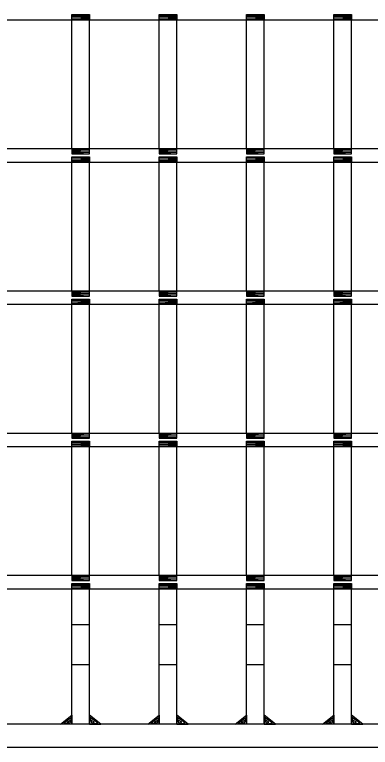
# Model space of a CAD drawing. Extents: x 2087776 to 2104538, y 970919 to 982612.
# Drawn here: x 2099347.9 to 2099468.8, y 980042.3 to 980291.4 of the extents above; entities that cross this region are included whole.
import ezdxf

# ---------------------------------------------------------------- set-up
doc = ezdxf.new("R2010")
doc.units = 0
doc.layers.add('1', color=7, linetype='Continuous')

msp = doc.modelspace()

# ---------------------------------------------------------------- linework, layer by layer
at = {"layer": '1'}
for p, q in [((2099367.42, 980291.45), (2099373.33, 980291.45)), ((2099397.09, 980291.45), (2099403, 980291.45)), ((2099426.77, 980291.45), (2099432.67, 980291.45)), ((2099456.44, 980291.45), (2099462.34, 980291.45)), ((2099132.22, 980289.69), (2099816.23, 980289.69)), ((2099367.42, 980245.9), (2099367.42, 980289.69)), ((2099373.33, 980245.9), (2099373.33, 980289.69)), ((2099397.09, 980245.9), (2099397.09, 980289.69)), ((2099403, 980245.9), (2099403, 980289.69)), ((2099426.77, 980245.9), (2099426.77, 980289.69)), ((2099432.67, 980245.9), (2099432.67, 980289.69)), ((2099456.44, 980245.9), (2099456.44, 980289.69)), ((2099462.34, 980245.9), (2099462.34, 980289.69)), ((2099132.22, 980245.9), (2099816.23, 980245.9)), ((2099367.42, 980244.14), (2099373.33, 980244.14)), ((2099367.42, 980243.09), (2099373.33, 980243.09)), ((2099397.09, 980244.14), (2099403, 980244.14)), ((2099397.09, 980243.09), (2099403, 980243.09)), ((2099426.77, 980244.14), (2099432.67, 980244.14)), ((2099426.77, 980243.09), (2099432.67, 980243.09)), ((2099456.44, 980244.14), (2099462.34, 980244.14)), ((2099456.44, 980243.09), (2099462.34, 980243.09)), ((2099132.22, 980241.32), (2099816.23, 980241.32)), ((2099367.42, 980197.52), (2099367.42, 980241.32)), ((2099373.33, 980197.52), (2099373.33, 980241.32)), ((2099397.09, 980197.52), (2099397.09, 980241.32)), ((2099403, 980197.52), (2099403, 980241.32)), ((2099426.77, 980197.52), (2099426.77, 980241.32)), ((2099432.67, 980197.52), (2099432.67, 980241.32)), ((2099456.44, 980197.52), (2099456.44, 980241.32)), ((2099462.34, 980197.52), (2099462.34, 980241.32)), ((2099132.22, 980197.52), (2099816.23, 980197.52)), ((2099367.42, 980195.76), (2099373.33, 980195.76)), ((2099397.09, 980195.76), (2099403, 980195.76)), ((2099426.77, 980195.76), (2099432.67, 980195.76)), ((2099456.44, 980195.76), (2099462.34, 980195.76)), ((2099132.22, 980192.94), (2099816.23, 980192.94)), ((2099367.42, 980194.7), (2099373.33, 980194.7)), ((2099367.42, 980149.15), (2099367.42, 980192.94)), ((2099373.33, 980149.15), (2099373.33, 980192.94)), ((2099397.09, 980194.7), (2099403, 980194.7)), ((2099397.09, 980149.15), (2099397.09, 980192.94)), ((2099403, 980149.15), (2099403, 980192.94)), ((2099426.77, 980194.7), (2099432.67, 980194.7)), ((2099426.77, 980149.15), (2099426.77, 980192.94)), ((2099432.67, 980149.15), (2099432.67, 980192.94)), ((2099456.44, 980194.7), (2099462.34, 980194.7)), ((2099456.44, 980149.15), (2099456.44, 980192.94)), ((2099462.34, 980149.15), (2099462.34, 980192.94)), ((2099132.22, 980149.15), (2099816.23, 980149.15)), ((2099367.42, 980147.39), (2099373.33, 980147.39)), ((2099367.42, 980146.34), (2099373.33, 980146.34)), ((2099397.09, 980147.39), (2099403, 980147.39)), ((2099397.09, 980146.34), (2099403, 980146.34)), ((2099426.77, 980147.39), (2099432.67, 980147.39)), ((2099426.77, 980146.34), (2099432.67, 980146.34)), ((2099456.44, 980147.39), (2099462.34, 980147.39)), ((2099456.44, 980146.34), (2099462.34, 980146.34)), ((2099132.22, 980144.58), (2099816.23, 980144.58)), ((2099367.42, 980100.78), (2099367.42, 980144.58)), ((2099373.33, 980100.78), (2099373.33, 980144.58)), ((2099397.09, 980100.78), (2099397.09, 980144.58)), ((2099403, 980100.78), (2099403, 980144.58)), ((2099426.77, 980100.78), (2099426.77, 980144.58)), ((2099432.67, 980100.78), (2099432.67, 980144.58)), ((2099456.44, 980100.78), (2099456.44, 980144.58)), ((2099462.34, 980100.78), (2099462.34, 980144.58)), ((2099132.22, 980100.78), (2099816.23, 980100.78)), ((2099367.42, 980099.02), (2099373.33, 980099.02)), ((2099397.09, 980099.02), (2099403, 980099.02)), ((2099426.77, 980099.02), (2099432.67, 980099.02)), ((2099456.44, 980099.02), (2099462.34, 980099.02)), ((2099132.22, 980096.21), (2099816.23, 980096.21)), ((2099367.42, 980097.96), (2099373.33, 980097.96)), ((2099367.42, 980050.13), (2099367.42, 980096.21)), ((2099373.33, 980050.13), (2099373.33, 980096.21)), ((2099397.09, 980097.96), (2099403, 980097.96)), ((2099397.09, 980050.13), (2099397.09, 980096.21)), ((2099403, 980050.13), (2099403, 980096.21)), ((2099426.77, 980097.96), (2099432.67, 980097.96)), ((2099426.77, 980050.13), (2099426.77, 980096.21)), ((2099432.67, 980050.13), (2099432.67, 980096.21)), ((2099456.44, 980097.96), (2099462.34, 980097.96)), ((2099456.44, 980050.13), (2099456.44, 980096.21)), ((2099462.34, 980050.13), (2099462.34, 980096.21)), ((2099367.42, 980083.98), (2099373.33, 980083.98)), ((2099397.09, 980083.98), (2099403, 980083.98)), ((2099426.77, 980083.98), (2099432.67, 980083.98)), ((2099456.44, 980083.98), (2099462.34, 980083.98)), ((2099367.42, 980070.44), (2099373.33, 980070.44)), ((2099397.09, 980070.44), (2099403, 980070.44)), ((2099426.77, 980070.44), (2099432.67, 980070.44)), ((2099456.44, 980070.44), (2099462.34, 980070.44)), ((2099824.11, 980050.13), (2099132.22, 980050.13)), ((2099824.11, 980042.25), (2099124.34, 980042.25))]:
    msp.add_line(p, q, dxfattribs=at)
for points in [[(2099367.42, 980289.69), (2099367.42, 980291.45), (2099373.33, 980291.45), (2099373.33, 980289.69), (2099367.42, 980289.93), (2099373.33, 980290.09), (2099367.43, 980290.37), (2099373.33, 980290.59), (2099367.42, 980290.81), (2099373.33, 980291.04), (2099367.42, 980291.17), (2099373.33, 980291.45)], [(2099397.09, 980289.69), (2099397.09, 980291.45), (2099403, 980291.45), (2099403, 980289.69), (2099397.09, 980289.93), (2099403, 980290.09), (2099397.1, 980290.37), (2099403, 980290.59), (2099397.09, 980290.81), (2099403, 980291.04), (2099397.09, 980291.17), (2099403, 980291.45)], [(2099426.77, 980289.69), (2099426.77, 980291.45), (2099432.67, 980291.45), (2099432.67, 980289.69), (2099426.77, 980289.93), (2099432.67, 980290.09), (2099426.78, 980290.37), (2099432.67, 980290.59), (2099426.77, 980290.81), (2099432.67, 980291.04), (2099426.77, 980291.17), (2099432.67, 980291.45)], [(2099456.44, 980289.69), (2099456.44, 980291.45), (2099462.34, 980291.45), (2099462.34, 980289.69), (2099456.44, 980289.93), (2099462.34, 980290.09), (2099456.45, 980290.37), (2099462.34, 980290.59), (2099456.44, 980290.81), (2099462.34, 980291.04), (2099456.44, 980291.17), (2099462.34, 980291.45)], [(2099367.42, 980245.9), (2099367.42, 980244.14), (2099373.33, 980244.14), (2099373.33, 980245.9), (2099367.42, 980245.67), (2099373.33, 980245.5), (2099367.43, 980245.22), (2099373.33, 980245.01), (2099367.42, 980244.78), (2099373.33, 980244.55), (2099367.42, 980244.42), (2099373.33, 980244.14)], [(2099397.09, 980245.9), (2099397.09, 980244.14), (2099403, 980244.14), (2099403, 980245.9), (2099397.09, 980245.67), (2099403, 980245.5), (2099397.1, 980245.22), (2099403, 980245.01), (2099397.09, 980244.78), (2099403, 980244.55), (2099397.09, 980244.42), (2099403, 980244.14)], [(2099426.77, 980245.9), (2099426.77, 980244.14), (2099432.67, 980244.14), (2099432.67, 980245.9), (2099426.77, 980245.67), (2099432.67, 980245.5), (2099426.78, 980245.22), (2099432.67, 980245.01), (2099426.77, 980244.78), (2099432.67, 980244.55), (2099426.77, 980244.42), (2099432.67, 980244.14)], [(2099456.44, 980245.9), (2099456.44, 980244.14), (2099462.34, 980244.14), (2099462.34, 980245.9), (2099456.44, 980245.67), (2099462.34, 980245.5), (2099456.45, 980245.22), (2099462.34, 980245.01), (2099456.44, 980244.78), (2099462.34, 980244.55), (2099456.44, 980244.42), (2099462.34, 980244.14)], [(2099367.42, 980241.33), (2099367.42, 980243.09), (2099373.33, 980243.09), (2099373.33, 980241.33), (2099367.42, 980241.57), (2099373.33, 980241.73), (2099367.43, 980242.01), (2099373.33, 980242.23), (2099367.42, 980242.45), (2099373.33, 980242.68), (2099367.42, 980242.81), (2099373.33, 980243.09)], [(2099397.09, 980241.33), (2099397.09, 980243.09), (2099403, 980243.09), (2099403, 980241.33), (2099397.09, 980241.57), (2099403, 980241.73), (2099397.1, 980242.01), (2099403, 980242.23), (2099397.09, 980242.45), (2099403, 980242.68), (2099397.09, 980242.81), (2099403, 980243.09)], [(2099426.77, 980241.33), (2099426.77, 980243.09), (2099432.67, 980243.09), (2099432.67, 980241.33), (2099426.77, 980241.57), (2099432.67, 980241.73), (2099426.78, 980242.01), (2099432.67, 980242.23), (2099426.77, 980242.45), (2099432.67, 980242.68), (2099426.77, 980242.81), (2099432.67, 980243.09)], [(2099456.44, 980241.33), (2099456.44, 980243.09), (2099462.34, 980243.09), (2099462.34, 980241.33), (2099456.44, 980241.57), (2099462.34, 980241.73), (2099456.45, 980242.01), (2099462.34, 980242.23), (2099456.44, 980242.45), (2099462.34, 980242.68), (2099456.44, 980242.81), (2099462.34, 980243.09)], [(2099367.42, 980197.52), (2099367.42, 980195.76), (2099373.33, 980195.76), (2099373.33, 980197.52), (2099367.42, 980197.28), (2099373.33, 980197.12), (2099367.43, 980196.84), (2099373.33, 980196.62), (2099367.42, 980196.39), (2099373.33, 980196.17), (2099367.42, 980196.04), (2099373.33, 980195.76)], [(2099397.09, 980197.52), (2099397.09, 980195.76), (2099403, 980195.76), (2099403, 980197.52), (2099397.09, 980197.28), (2099403, 980197.12), (2099397.1, 980196.84), (2099403, 980196.62), (2099397.09, 980196.39), (2099403, 980196.17), (2099397.09, 980196.04), (2099403, 980195.76)], [(2099426.77, 980197.52), (2099426.77, 980195.76), (2099432.67, 980195.76), (2099432.67, 980197.52), (2099426.77, 980197.28), (2099432.67, 980197.12), (2099426.78, 980196.84), (2099432.67, 980196.62), (2099426.77, 980196.39), (2099432.67, 980196.17), (2099426.77, 980196.04), (2099432.67, 980195.76)], [(2099456.44, 980197.52), (2099456.44, 980195.76), (2099462.34, 980195.76), (2099462.34, 980197.52), (2099456.44, 980197.28), (2099462.34, 980197.12), (2099456.45, 980196.84), (2099462.34, 980196.62), (2099456.44, 980196.39), (2099462.34, 980196.17), (2099456.44, 980196.04), (2099462.34, 980195.76)], [(2099367.42, 980192.94), (2099367.42, 980194.7), (2099373.33, 980194.7), (2099373.33, 980192.94), (2099367.42, 980193.18), (2099373.33, 980193.34), (2099367.43, 980193.63), (2099373.33, 980193.84), (2099367.42, 980194.07), (2099373.33, 980194.29), (2099367.42, 980194.43), (2099373.33, 980194.7)], [(2099397.09, 980192.94), (2099397.09, 980194.7), (2099403, 980194.7), (2099403, 980192.94), (2099397.09, 980193.18), (2099403, 980193.34), (2099397.1, 980193.63), (2099403, 980193.84), (2099397.09, 980194.07), (2099403, 980194.29), (2099397.09, 980194.43), (2099403, 980194.7)], [(2099426.77, 980192.94), (2099426.77, 980194.7), (2099432.67, 980194.7), (2099432.67, 980192.94), (2099426.77, 980193.18), (2099432.67, 980193.34), (2099426.78, 980193.63), (2099432.67, 980193.84), (2099426.77, 980194.07), (2099432.67, 980194.29), (2099426.77, 980194.43), (2099432.67, 980194.7)], [(2099456.44, 980192.94), (2099456.44, 980194.7), (2099462.34, 980194.7), (2099462.34, 980192.94), (2099456.44, 980193.18), (2099462.34, 980193.34), (2099456.45, 980193.63), (2099462.34, 980193.84), (2099456.44, 980194.07), (2099462.34, 980194.29), (2099456.44, 980194.43), (2099462.34, 980194.7)], [(2099367.42, 980149.15), (2099367.42, 980147.39), (2099373.33, 980147.39), (2099373.33, 980149.15), (2099367.42, 980148.91), (2099373.33, 980148.75), (2099367.43, 980148.47), (2099373.33, 980148.25), (2099367.42, 980148.03), (2099373.33, 980147.8), (2099367.42, 980147.67), (2099373.33, 980147.39)], [(2099397.09, 980149.15), (2099397.09, 980147.39), (2099403, 980147.39), (2099403, 980149.15), (2099397.09, 980148.91), (2099403, 980148.75), (2099397.1, 980148.47), (2099403, 980148.25), (2099397.09, 980148.03), (2099403, 980147.8), (2099397.09, 980147.67), (2099403, 980147.39)], [(2099426.77, 980149.15), (2099426.77, 980147.39), (2099432.67, 980147.39), (2099432.67, 980149.15), (2099426.77, 980148.91), (2099432.67, 980148.75), (2099426.78, 980148.47), (2099432.67, 980148.25), (2099426.77, 980148.03), (2099432.67, 980147.8), (2099426.77, 980147.67), (2099432.67, 980147.39)], [(2099456.44, 980149.15), (2099456.44, 980147.39), (2099462.34, 980147.39), (2099462.34, 980149.15), (2099456.44, 980148.91), (2099462.34, 980148.75), (2099456.45, 980148.47), (2099462.34, 980148.25), (2099456.44, 980148.03), (2099462.34, 980147.8), (2099456.44, 980147.67), (2099462.34, 980147.39)], [(2099367.42, 980144.58), (2099367.42, 980146.34), (2099373.33, 980146.34), (2099373.33, 980144.58), (2099367.42, 980144.82), (2099373.33, 980144.98), (2099367.43, 980145.26), (2099373.33, 980145.48), (2099367.42, 980145.7), (2099373.33, 980145.93), (2099367.42, 980146.06), (2099373.33, 980146.34)], [(2099397.09, 980144.58), (2099397.09, 980146.34), (2099403, 980146.34), (2099403, 980144.58), (2099397.09, 980144.82), (2099403, 980144.98), (2099397.1, 980145.26), (2099403, 980145.48), (2099397.09, 980145.7), (2099403, 980145.93), (2099397.09, 980146.06), (2099403, 980146.34)], [(2099426.77, 980144.58), (2099426.77, 980146.34), (2099432.67, 980146.34), (2099432.67, 980144.58), (2099426.77, 980144.82), (2099432.67, 980144.98), (2099426.78, 980145.26), (2099432.67, 980145.48), (2099426.77, 980145.7), (2099432.67, 980145.93), (2099426.77, 980146.06), (2099432.67, 980146.34)], [(2099456.44, 980144.58), (2099456.44, 980146.34), (2099462.34, 980146.34), (2099462.34, 980144.58), (2099456.44, 980144.82), (2099462.34, 980144.98), (2099456.45, 980145.26), (2099462.34, 980145.48), (2099456.44, 980145.7), (2099462.34, 980145.93), (2099456.44, 980146.06), (2099462.34, 980146.34)], [(2099367.42, 980100.78), (2099367.42, 980099.02), (2099373.33, 980099.02), (2099373.33, 980100.78), (2099367.42, 980100.54), (2099373.33, 980100.38), (2099367.43, 980100.1), (2099373.33, 980099.88), (2099367.42, 980099.65), (2099373.33, 980099.43), (2099367.42, 980099.3), (2099373.33, 980099.02)], [(2099397.09, 980100.78), (2099397.09, 980099.02), (2099403, 980099.02), (2099403, 980100.78), (2099397.09, 980100.54), (2099403, 980100.38), (2099397.1, 980100.1), (2099403, 980099.88), (2099397.09, 980099.65), (2099403, 980099.43), (2099397.09, 980099.3), (2099403, 980099.02)], [(2099426.77, 980100.78), (2099426.77, 980099.02), (2099432.67, 980099.02), (2099432.67, 980100.78), (2099426.77, 980100.54), (2099432.67, 980100.38), (2099426.78, 980100.1), (2099432.67, 980099.88), (2099426.77, 980099.65), (2099432.67, 980099.43), (2099426.77, 980099.3), (2099432.67, 980099.02)], [(2099456.44, 980100.78), (2099456.44, 980099.02), (2099462.34, 980099.02), (2099462.34, 980100.78), (2099456.44, 980100.54), (2099462.34, 980100.38), (2099456.45, 980100.1), (2099462.34, 980099.88), (2099456.44, 980099.65), (2099462.34, 980099.43), (2099456.44, 980099.3), (2099462.34, 980099.02)], [(2099367.42, 980096.21), (2099367.42, 980097.96), (2099373.33, 980097.96), (2099373.33, 980096.21), (2099367.42, 980096.44), (2099373.33, 980096.6), (2099367.43, 980096.89), (2099373.33, 980097.1), (2099367.42, 980097.33), (2099373.33, 980097.55), (2099367.42, 980097.69), (2099373.33, 980097.96)], [(2099397.09, 980096.21), (2099397.09, 980097.96), (2099403, 980097.96), (2099403, 980096.21), (2099397.09, 980096.44), (2099403, 980096.6), (2099397.1, 980096.89), (2099403, 980097.1), (2099397.09, 980097.33), (2099403, 980097.55), (2099397.09, 980097.69), (2099403, 980097.96)], [(2099426.77, 980096.21), (2099426.77, 980097.96), (2099432.67, 980097.96), (2099432.67, 980096.21), (2099426.77, 980096.44), (2099432.67, 980096.6), (2099426.78, 980096.89), (2099432.67, 980097.1), (2099426.77, 980097.33), (2099432.67, 980097.55), (2099426.77, 980097.69), (2099432.67, 980097.96)], [(2099456.44, 980096.21), (2099456.44, 980097.96), (2099462.34, 980097.96), (2099462.34, 980096.21), (2099456.44, 980096.44), (2099462.34, 980096.6), (2099456.45, 980096.89), (2099462.34, 980097.1), (2099456.44, 980097.33), (2099462.34, 980097.55), (2099456.44, 980097.69), (2099462.34, 980097.96)], [(2099367.42, 980050.13), (2099363.48, 980050.13), (2099367.42, 980053.18), (2099367.42, 980050.13), (2099364.51, 980050.54), (2099367.41, 980052.5), (2099366.64, 980050.48), (2099365.73, 980050.84), (2099366.95, 980051.49)], [(2099373.33, 980050.13), (2099377.26, 980050.13), (2099373.33, 980053.18), (2099373.33, 980050.13), (2099376.24, 980050.54), (2099373.34, 980052.5), (2099374.11, 980050.48), (2099375.02, 980050.84), (2099373.8, 980051.49)], [(2099397.09, 980050.13), (2099393.16, 980050.13), (2099397.09, 980053.18), (2099397.09, 980050.13), (2099394.18, 980050.54), (2099397.08, 980052.5), (2099396.31, 980050.48), (2099395.4, 980050.84), (2099396.62, 980051.49)], [(2099403, 980050.13), (2099406.94, 980050.13), (2099403, 980053.18), (2099403, 980050.13), (2099405.91, 980050.54), (2099403.01, 980052.5), (2099403.78, 980050.48), (2099404.69, 980050.84), (2099403.47, 980051.49)], [(2099426.77, 980050.13), (2099422.83, 980050.13), (2099426.77, 980053.18), (2099426.77, 980050.13), (2099423.85, 980050.54), (2099426.75, 980052.5), (2099425.98, 980050.48), (2099425.07, 980050.84), (2099426.29, 980051.49)], [(2099432.67, 980050.13), (2099436.61, 980050.13), (2099432.67, 980053.18), (2099432.67, 980050.13), (2099435.58, 980050.54), (2099432.68, 980052.5), (2099433.45, 980050.48), (2099434.36, 980050.84), (2099433.14, 980051.49)], [(2099456.44, 980050.13), (2099452.5, 980050.13), (2099456.44, 980053.18), (2099456.44, 980050.13), (2099453.52, 980050.54), (2099456.42, 980052.5), (2099455.66, 980050.48), (2099454.74, 980050.84), (2099455.97, 980051.49)], [(2099462.34, 980050.13), (2099466.28, 980050.13), (2099462.34, 980053.18), (2099462.34, 980050.13), (2099465.26, 980050.54), (2099462.36, 980052.5), (2099463.12, 980050.48), (2099464.04, 980050.84), (2099462.82, 980051.49)]]:
    msp.add_lwpolyline(points, dxfattribs=at)

doc.saveas('drawing.dxf')
